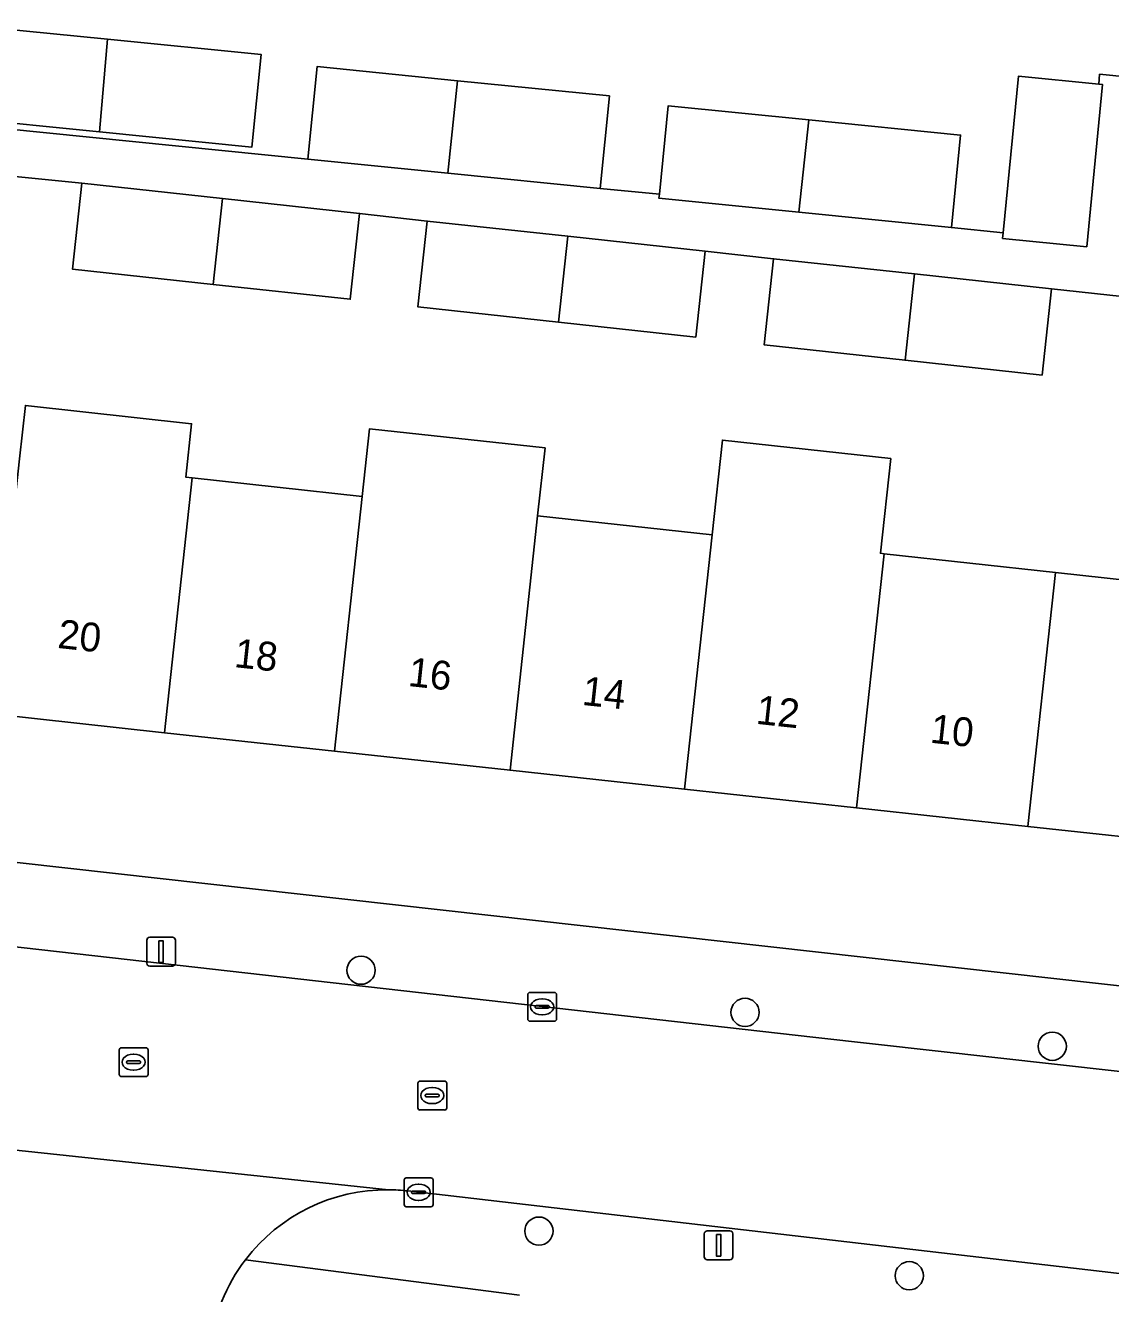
# Model space of a CAD drawing. Extents: x 162026 to 163502, y 387295 to 388169.
# Drawn here: x 162729.21 to 162766.84, y 387491.11 to 387535.08 of the extents above; entities that cross this region are included whole.
import ezdxf

# ---------------------------------------------------------------- set-up
doc = ezdxf.new("R2010")
doc.units = 0
for name, color, linetype in [('IMGEO_Boom', 7, 'Continuous'), ('IMGEO_Erf', 7, 'Continuous'), ('IMGEO_Kolk', 7, 'Continuous'), ('IMGEO_Lichtmast', 7, 'Continuous'), ('IMGEO_Pand', 7, 'Continuous'), ('IMGEO_Pand_nummerreeks', 7, 'Continuous'), ('IMGEO_Rijbaan_lokaal_open', 7, 'Continuous'), ('IMGEO_Rioolput', 7, 'Continuous'), ('IMGEO_Voetpad_open', 7, 'Continuous')]:
    doc.layers.add(name, color=color, linetype=linetype)

msp = doc.modelspace()

# ---------------------------------------------------------------- linework, layer by layer
at = {"layer": 'IMGEO_Boom'}
for centre in [(162740.849, 387502.326), (162754.163, 387500.866), (162764.815, 387499.69), (162747.018, 387493.281), (162759.859, 387491.737)]:
    msp.add_circle(centre, 0.489, dxfattribs=at)
at = {"layer": 'IMGEO_Erf'}
msp.add_lwpolyline([(162732.058, 387534.599), (162737.388, 387534.065), (162737.067, 387530.861), (162731.776, 387531.391), (162726.931, 387531.877), (162727.252, 387535.08)], close=True, dxfattribs=at)
for points in [[(162722.359, 387532.113), (162739.006, 387530.445), (162739.327, 387533.649), (162744.194, 387533.161), (162749.464, 387532.633), (162749.143, 387529.429), (162751.194, 387529.224), (162751.501, 387532.292), (162756.378, 387531.803), (162761.638, 387531.276), (162761.317, 387528.072), (162763.112, 387527.892), (162763.644, 387533.317), (162766.425, 387533.043), (162766.459, 387533.385), (162776.516, 387532.377)], [(162767.237, 387525.679), (162764.79, 387525.945), (162764.465, 387522.955), (162759.712, 387523.471), (162754.831, 387524.001), (162755.155, 387526.991), (162752.779, 387527.252), (162752.455, 387524.272), (162747.701, 387524.788), (162742.821, 387525.318), (162743.145, 387528.298), (162740.8, 387528.562), (162740.476, 387525.585), (162735.722, 387526.101), (162730.841, 387526.631), (162731.164, 387529.609), (162728.74, 387529.857)], [(162729.013, 387520.051), (162729.214, 387521.903), (162734.976, 387521.271), (162734.775, 387519.419), (162734.993, 387519.395), (162740.891, 387518.749), (162741.146, 387521.094)], [(162741.146, 387521.094), (162747.228, 387520.433), (162746.973, 387518.082), (162753.024, 387517.419), (162753.381, 387520.704), (162759.216, 387520.063), (162758.855, 387516.779), (162758.983, 387516.765), (162764.931, 387516.113), (162770.94, 387515.455)], [(162693.181, 387510.055), (162787.592, 387499.501), (162788.113, 387504.306), (162787.772, 387504.343), (162787.813, 387504.722), (162782.052, 387505.348), (162776.037, 387506.001), (162769.984, 387506.658), (162763.974, 387507.31), (162758.026, 387507.956), (162752.066, 387508.603), (162746.015, 387509.26), (162739.932, 387509.921), (162734.033, 387510.561), (162728.053, 387511.211)]]:
    msp.add_lwpolyline(points, dxfattribs=at)
at = {"layer": 'IMGEO_Kolk'}
for p, q in [((162746.629, 387500.63), (162746.629, 387501.482)), ((162746.704, 387501.556), (162747.556, 387501.556)), ((162747.117, 387501.336), (162747.142, 387501.336)), ((162747.63, 387501.482), (162747.63, 387500.63)), ((162746.888, 387501.05), (162746.888, 387501.062)), ((162747.326, 387501.013), (162746.928, 387501.013)), ((162746.931, 387501.099), (162747.329, 387501.099)), ((162747.14, 387500.776), (162747.115, 387500.776)), ((162747.372, 387501.062), (162747.372, 387501.05)), ((162747.556, 387500.556), (162746.704, 387500.556)), ((162742.344, 387494.202), (162742.344, 387495.054)), ((162742.419, 387495.128), (162743.271, 387495.128)), ((162743.345, 387495.054), (162743.345, 387494.202)), ((162742.603, 387494.622), (162742.603, 387494.634)), ((162743.041, 387494.585), (162742.643, 387494.585)), ((162742.646, 387494.671), (162743.044, 387494.671)), ((162742.832, 387494.908), (162742.857, 387494.908)), ((162743.087, 387494.634), (162743.087, 387494.622)), ((162743.271, 387494.128), (162742.419, 387494.128)), ((162742.855, 387494.348), (162742.83, 387494.348))]:
    msp.add_line(p, q, dxfattribs=at)
for points in [[(162746.629, 387500.63), (162746.629, 387501.482)], [(162746.704, 387501.556), (162747.556, 387501.556)], [(162747.63, 387501.482), (162747.63, 387500.63)], [(162747.556, 387500.556), (162746.704, 387500.556)], [(162742.344, 387494.202), (162742.344, 387495.054)], [(162742.419, 387495.128), (162743.271, 387495.128)], [(162743.345, 387495.054), (162743.345, 387494.202)], [(162743.271, 387494.128), (162742.419, 387494.128)]]:
    msp.add_lwpolyline(points, dxfattribs=at)
for centre, radius, start, end in [((162746.706, 387501.48), 0.0765, 91.552, 178.448), ((162746.706, 387501.48), 0.0765, 91.552, 178.448), ((162747.554, 387501.48), 0.0765, 1.552, 88.448), ((162747.554, 387501.48), 0.0765, 1.552, 88.448), ((162746.928, 387501.059), 0.0403, 85.8775, 175.7526), ((162746.925, 387501.049), 0.0366, 178.938, 274.7102), ((162747.329, 387501.056), 0.043, 264.8664, 352.4533), ((162747.333, 387501.061), 0.0386, 1.7309, 96.639), ((162746.706, 387500.632), 0.0765, 181.552, 268.448), ((162746.706, 387500.632), 0.0765, 181.552, 268.448), ((162747.554, 387500.632), 0.0765, 271.552, 358.448), ((162747.554, 387500.632), 0.0765, 271.552, 358.448), ((162742.421, 387495.052), 0.0765, 91.552, 178.448), ((162742.421, 387495.052), 0.0765, 91.552, 178.448), ((162743.269, 387495.052), 0.0765, 1.552, 88.448), ((162743.269, 387495.052), 0.0765, 1.552, 88.448), ((162742.643, 387494.631), 0.0403, 85.8775, 175.7526), ((162742.64, 387494.621), 0.0366, 178.938, 274.7102), ((162743.044, 387494.628), 0.043, 264.8664, 352.4533), ((162743.048, 387494.633), 0.0386, 1.7309, 96.639), ((162742.421, 387494.204), 0.0765, 181.552, 268.448), ((162742.421, 387494.204), 0.0765, 181.552, 268.448), ((162743.269, 387494.204), 0.0765, 271.552, 358.448), ((162743.269, 387494.204), 0.0765, 271.552, 358.448)]:
    msp.add_arc(centre, radius, start, end, dxfattribs=at)
for centre, major_axis, ratio, start_param, end_param in [((162747.116, 387501.056), (-0.387, 0.002), 0.722429, 4.712389, 7.853982), ((162747.141, 387501.056), (-0.39, 0.002), 0.717154, 1.570796, 4.712389), ((162742.831, 387494.628), (-0.387, 0.002), 0.722429, 4.712389, 7.853982), ((162742.856, 387494.628), (-0.39, 0.002), 0.717154, 1.570796, 4.712389)]:
    msp.add_ellipse(centre, major_axis=major_axis, ratio=ratio, start_param=start_param, end_param=end_param, dxfattribs=at)
at = {"layer": 'IMGEO_Lichtmast'}
for p, q in [((162733.422, 387502.569), (162733.422, 387503.369)), ((162733.422, 387503.369), (162733.422, 387502.569)), ((162733.522, 387503.469), (162734.312, 387503.469)), ((162734.312, 387503.469), (162733.522, 387503.469)), ((162734.412, 387503.369), (162734.412, 387502.569)), ((162734.412, 387502.569), (162734.412, 387503.369)), ((162734.312, 387502.469), (162733.522, 387502.469)), ((162733.522, 387502.469), (162734.312, 387502.469)), ((162752.851, 387493.29), (162753.641, 387493.29)), ((162753.641, 387493.29), (162752.851, 387493.29)), ((162752.751, 387492.39), (162752.751, 387493.19)), ((162752.751, 387493.19), (162752.751, 387492.39)), ((162753.741, 387493.19), (162753.741, 387492.39)), ((162753.741, 387492.39), (162753.741, 387493.19)), ((162753.641, 387492.29), (162752.851, 387492.29)), ((162752.851, 387492.29), (162753.641, 387492.29))]:
    msp.add_line(p, q, dxfattribs=at)
for points in [[(162733.842, 387503.344), (162733.992, 387503.344), (162733.992, 387502.594), (162733.842, 387502.594), (162733.842, 387503.344)], [(162753.171, 387493.165), (162753.321, 387493.165), (162753.321, 387492.415), (162753.171, 387492.415), (162753.171, 387493.165)]]:
    msp.add_lwpolyline(points, dxfattribs=at)
for centre, start, end in [((162733.522, 387503.369), 90, 180), ((162733.522, 387503.369), 90, 180), ((162734.312, 387503.369), 0, 90), ((162734.312, 387503.369), 360, 90), ((162733.522, 387502.569), 180, 270), ((162733.522, 387502.569), 180, 270), ((162734.312, 387502.569), 270, 0), ((162734.312, 387502.569), 270, 0), ((162752.851, 387493.19), 90, 180), ((162752.851, 387493.19), 90, 180), ((162753.641, 387493.19), 0, 90), ((162753.641, 387493.19), 360, 90), ((162752.851, 387492.39), 180, 270), ((162752.851, 387492.39), 180, 270), ((162753.641, 387492.39), 270, 0), ((162753.641, 387492.39), 270, 0)]:
    msp.add_arc(centre, 0.1, start, end, dxfattribs=at)
at = {"layer": 'IMGEO_Pand'}
for points in [[(162727.252, 387535.08), (162726.931, 387531.877), (162731.776, 387531.391), (162732.058, 387534.599)], [(162737.067, 387530.861), (162737.388, 387534.065), (162732.058, 387534.599), (162731.776, 387531.391)], [(162739.327, 387533.649), (162739.006, 387530.445), (162743.855, 387529.959), (162744.194, 387533.161)], [(162766.425, 387533.043), (162763.644, 387533.317), (162763.112, 387527.892), (162763.093, 387527.694), (162766.01, 387527.408), (162766.562, 387533.03)], [(162749.143, 387529.429), (162749.464, 387532.633), (162744.194, 387533.161), (162743.855, 387529.959)], [(162756.378, 387531.803), (162751.501, 387532.292), (162751.194, 387529.224), (162751.18, 387529.088), (162756.029, 387528.602)], [(162761.317, 387528.072), (162761.638, 387531.276), (162756.378, 387531.803), (162756.029, 387528.602)], [(162736.045, 387529.079), (162731.164, 387529.609), (162730.841, 387526.631), (162735.722, 387526.101)], [(162735.722, 387526.101), (162740.476, 387525.585), (162740.8, 387528.562), (162736.045, 387529.079)], [(162748.025, 387527.768), (162743.145, 387528.298), (162742.821, 387525.318), (162747.701, 387524.788)], [(162747.701, 387524.788), (162752.455, 387524.272), (162752.779, 387527.252), (162748.025, 387527.768)], [(162755.155, 387526.991), (162754.831, 387524.001), (162759.712, 387523.471), (162760.036, 387526.461)], [(162764.465, 387522.955), (162764.79, 387525.945), (162760.036, 387526.461), (162759.712, 387523.471)], [(162734.993, 387519.395), (162734.775, 387519.419), (162734.976, 387521.271), (162729.214, 387521.903), (162729.013, 387520.051), (162728.053, 387511.211), (162734.033, 387510.561)], [(162747.228, 387520.433), (162741.146, 387521.094), (162740.891, 387518.749), (162739.932, 387509.921), (162746.015, 387509.26), (162746.973, 387518.082)], [(162758.983, 387516.765), (162758.855, 387516.779), (162759.216, 387520.063), (162753.381, 387520.704), (162753.024, 387517.419), (162752.066, 387508.603), (162758.026, 387507.956)], [(162740.891, 387518.749), (162734.993, 387519.395), (162734.033, 387510.561), (162739.932, 387509.921)], [(162753.024, 387517.419), (162746.973, 387518.082), (162746.015, 387509.26), (162752.066, 387508.603)], [(162764.931, 387516.113), (162758.983, 387516.765), (162758.026, 387507.956), (162763.974, 387507.31)], [(162770.94, 387515.455), (162764.931, 387516.113), (162763.974, 387507.31), (162769.984, 387506.658)]]:
    msp.add_lwpolyline(points, close=True, dxfattribs=at)
at = {"layer": 'IMGEO_Rijbaan_lokaal_open'}
for points in [[(162827.85, 387491.973), (162826.501, 387492.061), (162809.575, 387494.059), (162809.066, 387494.139), (162756.513, 387500), (162684.573, 387508.154)], [(162723.664, 387496.644), (162741.8, 387494.715)], [(162741.8, 387494.715), (162723.664, 387496.644)], [(162742.473, 387494.673), (162791.909, 387488.931)]]:
    msp.add_lwpolyline(points, dxfattribs=at)
for centre, radius, start, end in [((162741.748, 387488.543), 6.172, 89.5173, 142.6096), ((162741.744, 387488.405), 6.31, 83.3661, 89.4918), ((162741.755, 387488.541), 6.179, 142.6412, 173.4251)]:
    msp.add_arc(centre, radius, start, end, dxfattribs=at)
at = {"layer": 'IMGEO_Rioolput'}
for p, q in [((162732.463, 387498.712), (162732.463, 387499.564)), ((162732.538, 387499.638), (162733.39, 387499.638)), ((162732.951, 387499.418), (162732.976, 387499.418)), ((162733.464, 387499.564), (162733.464, 387498.712)), ((162732.722, 387499.132), (162732.722, 387499.144)), ((162733.16, 387499.095), (162732.762, 387499.095)), ((162732.765, 387499.181), (162733.163, 387499.181)), ((162733.206, 387499.144), (162733.206, 387499.132)), ((162733.39, 387498.638), (162732.538, 387498.638)), ((162732.974, 387498.858), (162732.949, 387498.858)), ((162742.818, 387497.555), (162742.818, 387498.407)), ((162742.893, 387498.481), (162743.745, 387498.481)), ((162743.306, 387498.261), (162743.331, 387498.261)), ((162743.819, 387498.407), (162743.819, 387497.555)), ((162743.077, 387497.975), (162743.077, 387497.987)), ((162743.515, 387497.938), (162743.117, 387497.938)), ((162743.12, 387498.024), (162743.518, 387498.024)), ((162743.329, 387497.701), (162743.304, 387497.701)), ((162743.561, 387497.987), (162743.561, 387497.975)), ((162743.745, 387497.481), (162742.893, 387497.481))]:
    msp.add_line(p, q, dxfattribs=at)
for points in [[(162732.463, 387498.712), (162732.463, 387499.564)], [(162732.538, 387499.638), (162733.39, 387499.638)], [(162733.464, 387499.564), (162733.464, 387498.712)], [(162733.39, 387498.638), (162732.538, 387498.638)], [(162742.818, 387497.555), (162742.818, 387498.407)], [(162742.893, 387498.481), (162743.745, 387498.481)], [(162743.819, 387498.407), (162743.819, 387497.555)], [(162743.745, 387497.481), (162742.893, 387497.481)]]:
    msp.add_lwpolyline(points, dxfattribs=at)
for centre, radius, start, end in [((162732.54, 387499.562), 0.0765, 91.552, 178.448), ((162732.54, 387499.562), 0.0765, 91.552, 178.448), ((162733.388, 387499.562), 0.0765, 1.552, 88.448), ((162733.388, 387499.562), 0.0765, 1.552, 88.448), ((162732.762, 387499.141), 0.0403, 85.8775, 175.7526), ((162732.759, 387499.131), 0.0366, 178.938, 274.7102), ((162733.163, 387499.138), 0.043, 264.8664, 352.4533), ((162733.167, 387499.143), 0.0386, 1.7309, 96.639), ((162732.54, 387498.714), 0.0765, 181.552, 268.448), ((162732.54, 387498.714), 0.0765, 181.552, 268.448), ((162733.388, 387498.714), 0.0765, 271.552, 358.448), ((162733.388, 387498.714), 0.0765, 271.552, 358.448), ((162742.895, 387498.405), 0.0765, 91.552, 178.448), ((162742.895, 387498.405), 0.0765, 91.552, 178.448), ((162743.743, 387498.405), 0.0765, 1.552, 88.448), ((162743.743, 387498.405), 0.0765, 1.552, 88.448), ((162743.117, 387497.984), 0.0403, 85.8775, 175.7526), ((162743.114, 387497.974), 0.0366, 178.938, 274.7102), ((162743.518, 387497.981), 0.043, 264.8664, 352.4533), ((162743.522, 387497.986), 0.0386, 1.7309, 96.639), ((162742.895, 387497.557), 0.0765, 181.552, 268.448), ((162742.895, 387497.557), 0.0765, 181.552, 268.448), ((162743.743, 387497.557), 0.0765, 271.552, 358.448), ((162743.743, 387497.557), 0.0765, 271.552, 358.448)]:
    msp.add_arc(centre, radius, start, end, dxfattribs=at)
for centre, major_axis, ratio, start_param, end_param in [((162732.95, 387499.138), (-0.387, 0.002), 0.722429, 4.712389, 7.853982), ((162732.975, 387499.138), (-0.39, 0.002), 0.717154, 1.570796, 4.712389), ((162743.305, 387497.981), (-0.387, 0.002), 0.722429, 4.712389, 7.853982), ((162743.33, 387497.981), (-0.39, 0.002), 0.717154, 1.570796, 4.712389)]:
    msp.add_ellipse(centre, major_axis=major_axis, ratio=ratio, start_param=start_param, end_param=end_param, dxfattribs=at)
at = {"layer": 'IMGEO_Voetpad_open'}
for points in [[(162776.516, 387532.377), (162766.459, 387533.385), (162766.425, 387533.043), (162766.562, 387533.03), (162766.01, 387527.408), (162763.093, 387527.694), (162763.112, 387527.892), (162761.317, 387528.072), (162756.029, 387528.602), (162751.18, 387529.088), (162751.194, 387529.224), (162749.143, 387529.429), (162743.855, 387529.959), (162739.006, 387530.445), (162722.359, 387532.113)], [(162728.74, 387529.857), (162731.164, 387529.609), (162736.045, 387529.079), (162740.8, 387528.562), (162743.145, 387528.298), (162748.025, 387527.768), (162752.779, 387527.252), (162755.155, 387526.991), (162760.036, 387526.461), (162764.79, 387525.945), (162767.237, 387525.679)], [(162679.11, 387513.745), (162679.176, 387513.327), (162679.286, 387512.787), (162679.443, 387512.258), (162679.647, 387511.746), (162679.896, 387511.254), (162680.188, 387510.786), (162680.521, 387510.346), (162680.892, 387509.937), (162681.297, 387509.564), (162681.735, 387509.228), (162682.2, 387508.932), (162682.691, 387508.68), (162683.201, 387508.472), (162683.729, 387508.31), (162684.268, 387508.196), (162684.573, 387508.154), (162756.513, 387500), (162809.066, 387494.139)], [(162810.292, 387496.963), (162789.055, 387499.337), (162787.592, 387499.501), (162693.181, 387510.055)], [(162791.909, 387488.931), (162742.473, 387494.673)], [(162736.844, 387492.291), (162746.341, 387491.056)], [(162746.341, 387491.056), (162736.844, 387492.291)]]:
    msp.add_lwpolyline(points, dxfattribs=at)
for centre, radius, start, end in [((162741.748, 387488.543), 6.172, 89.5173, 142.6096), ((162741.744, 387488.405), 6.31, 83.3661, 89.4918), ((162741.755, 387488.541), 6.179, 142.6412, 173.4251)]:
    msp.add_arc(centre, radius, start, end, dxfattribs=at)

# ---------------------------------------------------------------- texts
at = {"layer": 'IMGEO_Pand_nummerreeks'}
for s, rotation, p in [('20', 353.8006, (162730.304, 387513.501)), ('18', 353.8031, (162736.426, 387512.837)), ('16', 353.8031, (162742.455, 387512.182)), ('14', 353.8031, (162748.487, 387511.527)), ('12', 353.8006, (162754.516, 387510.872)), ('10', 353.8031, (162760.554, 387510.217))]:
    msp.add_text(s, height=1, rotation=rotation, dxfattribs=at).set_placement(p)

doc.saveas('drawing.dxf')
